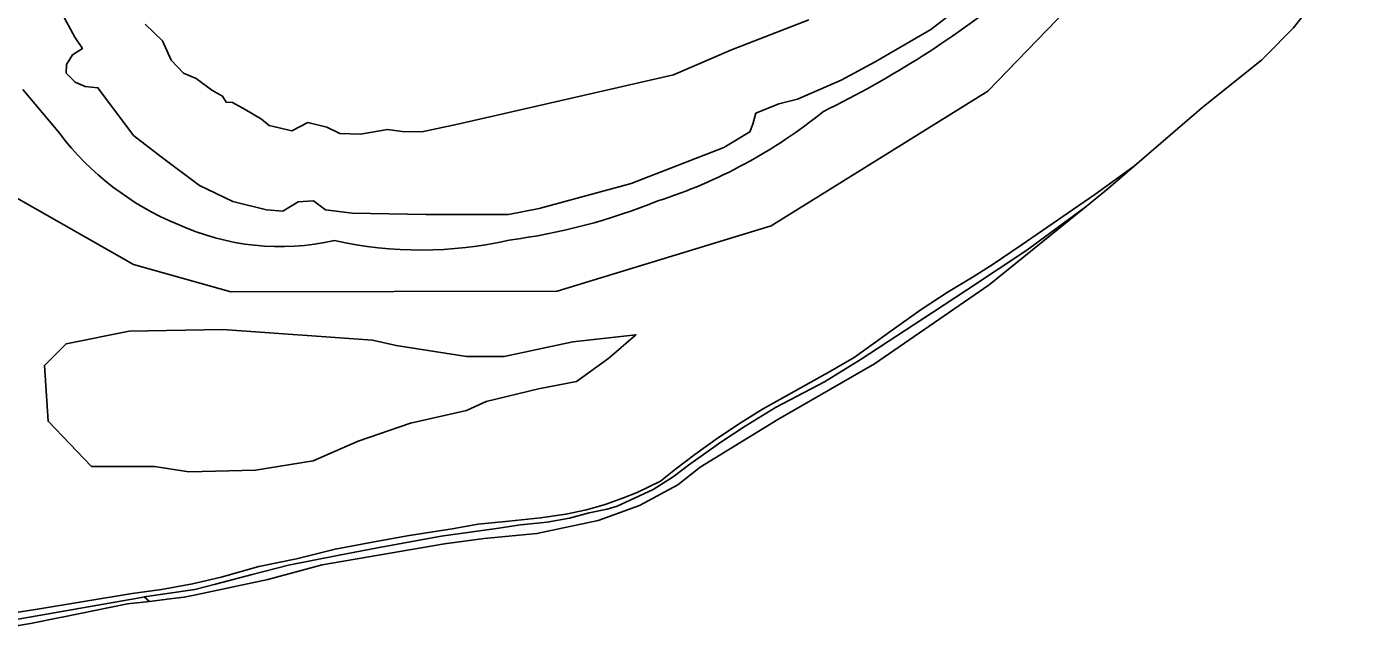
# Model space of a CAD drawing. Extents: x 157648 to 158502, y 379212 to 380938.
# Drawn here: x 158116.9 to 158364.6, y 379247 to 379359 of the extents above; entities that cross this region are included whole.
import ezdxf

# ---------------------------------------------------------------- set-up
doc = ezdxf.new("R2010")
doc.units = 0
for name, color, linetype in [('IMGEO_Grasland_overig', 7, 'Continuous'), ('IMGEO_Meer_plas_ven_vijver', 7, 'Continuous'), ('IMGEO_Oever', 7, 'Continuous'), ('IMGEO_Rivier', 7, 'Continuous'), ('IMGEO_Sloot', 7, 'Continuous')]:
    doc.layers.add(name, color=color, linetype=linetype)

msp = doc.modelspace()

# ---------------------------------------------------------------- linework, layer by layer
at = {"layer": 'IMGEO_Grasland_overig'}
for points in [[(158364.6, 379394.78), (158361.23, 379395.92), (158355.57, 379398.9), (158348.76, 379403.37), (158294.38, 379347.08), (158254.31, 379322.22), (158214.83, 379310.18), (158154.52, 379310.03), (158136.55, 379315.06), (158109.46, 379330.5), (158083.93, 379293.96), (158062.98, 379289.27), (158032.76, 379295.87), (158001.28, 379315.38), (157970.74, 379339.55)], [(158109.46, 379330.5), (158136.55, 379315.06), (158154.52, 379310.03), (158214.83, 379310.18), (158254.31, 379322.22), (158294.38, 379347.08), (158348.76, 379403.37)], [(158104.55, 379249.24), (158118.85, 379251.44), (158136.33, 379254.38), (158141.72, 379255.1), (158147.44, 379256.16), (158152.73, 379257.36), (158159.71, 379259.33), (158166.68, 379260.77), (158173.78, 379262.54), (158180.71, 379263.85), (158187.11, 379265), (158195.43, 379266.31), (158200.2, 379267.16), (158205.9, 379267.7), (158211.76, 379268.31), (158216.43, 379269.02), (158220.21, 379269.79), (158223.69, 379270.79), (158227.09, 379272.03), (158229.56, 379273.03), (158233.89, 379275.12), (158236.67, 379277.28), (158240.23, 379279.99), (158244.63, 379283.16), (158248.81, 379285.94), (158252.75, 379288.41), (158264.89, 379295.15), (158269.69, 379297.94), (158276.67, 379302.98), (158282.02, 379306.78), (158287.05, 379310.03), (158291.63, 379312.82), (158295.35, 379315.15), (158300.54, 379318.64), (158314.11, 379328.01), (158321.45, 379333.3), (158321.45, 379333.3), (158331.62, 379342.02), (158334.21, 379344.24), (158344.88, 379352.78), (158345.66, 379353.56), (158350.83, 379358.75), (158353.87, 379362.74)], [(158122.93, 379339.24), (158116.1, 379347.4)]]:
    msp.add_lwpolyline(points, dxfattribs=at)
msp.add_lwpolyline([(158180.73, 379301.12), (158185.06, 379300.13), (158198.05, 379298.13), (158205.04, 379298.13), (158217.7, 379300.79), (158229.35, 379302.12), (158224.36, 379297.79), (158218.36, 379293.47), (158211.37, 379292.14), (158201.71, 379289.8), (158198.05, 379288.14), (158187.72, 379285.81), (158178.07, 379282.48), (158169.74, 379278.82), (158159.08, 379277.15), (158146.76, 379276.82), (158140.43, 379277.82), (158128.78, 379277.82), (158120.79, 379286.14), (158120.12, 379296.46), (158124.12, 379300.46), (158135.77, 379302.79), (158153.09, 379303.12)], close=True, dxfattribs=at)
for centre, radius, start, end in [((158183.56, 379508.51), 183.71, 295.9684, 309.1243), ((158204.51, 379416.83), 94.54, 287.7914, 308.9944), ((158164.33, 379370.65), 51.96, 217.1878, 247.7678), ((158190.93, 379432.27), 113.69, 277.5993, 291.9331), ((158163.67, 379363.81), 45.42, 245.2695, 282.7546), ((158189.66, 379391.49), 73.73, 257.5014, 282.7827)]:
    msp.add_arc(centre, radius, start, end, dxfattribs=at)
at = {"layer": 'IMGEO_Meer_plas_ven_vijver'}
msp.add_lwpolyline([(158180.73, 379301.12), (158153.09, 379303.12), (158135.77, 379302.79), (158124.12, 379300.46), (158120.12, 379296.46), (158120.79, 379286.14), (158128.78, 379277.82), (158140.43, 379277.82), (158146.76, 379276.82), (158159.08, 379277.15), (158169.74, 379278.82), (158178.07, 379282.48), (158187.72, 379285.81), (158198.05, 379288.14), (158201.71, 379289.8), (158211.37, 379292.14), (158218.36, 379293.47), (158224.36, 379297.79), (158229.35, 379302.12), (158217.7, 379300.79), (158205.04, 379298.13), (158198.05, 379298.13), (158185.06, 379300.13)], close=True, dxfattribs=at)
at = {"layer": 'IMGEO_Oever'}
for points in [[(158293.71, 379366.18), (158283.82, 379358.45), (158273.52, 379352.48), (158267.24, 379349.11), (158259.22, 379345.6), (158255.75, 379344.72), (158251.52, 379343), (158250.96, 379341), (158250.38, 379339.55), (158245.62, 379336.69), (158228.49, 379330.04), (158211.48, 379325.42), (158205.81, 379324.34), (158190.56, 379324.33), (158176.97, 379324.56), (158172.04, 379325.19), (158169.78, 379326.84), (158166.99, 379326.67), (158164.17, 379324.92), (158161.14, 379325.2), (158154.94, 379326.73), (158148.78, 379329.65), (158141.66, 379334.95), (158136.57, 379338.91), (158130, 379347.7), (158127.66, 379347.95), (158125.81, 379348.73), (158124.12, 379350.43), (158124.17, 379352.03), (158125.32, 379353.76), (158127.12, 379354.95), (158125.73, 379357.04), (158123.36, 379361.38)], [(158138.69, 379359.43), (158141.89, 379356.37), (158143.52, 379352.81), (158145.82, 379350.39), (158148.12, 379349.39), (158151.01, 379347.24), (158153.02, 379346.16), (158153.69, 379345.05), (158154.87, 379345.01), (158157.21, 379343.68), (158160.22, 379341.9), (158161.63, 379340.74), (158165.82, 379339.78), (158168.75, 379341.3), (158172.28, 379340.45), (158174.65, 379339.26), (158178.47, 379339.13), (158183.46, 379340.02), (158186.21, 379339.61), (158189.84, 379339.58), (158196.45, 379341.02), (158236.32, 379350.07), (158246.99, 379354.69), (158261.3, 379360.24)], [(158116.1, 379347.4), (158122.93, 379339.24)], [(158312.51, 379325.82), (158316.6, 379329.14), (158321.45, 379333.3), (158321.45, 379333.3), (158314.11, 379328.01), (158300.54, 379318.64), (158295.35, 379315.15), (158291.63, 379312.82), (158287.05, 379310.03), (158282.02, 379306.78), (158276.67, 379302.98), (158269.69, 379297.94), (158264.89, 379295.15), (158252.75, 379288.41), (158248.81, 379285.94), (158244.63, 379283.16), (158240.23, 379279.99), (158236.67, 379277.28), (158233.89, 379275.12), (158229.56, 379273.03), (158227.09, 379272.03), (158223.69, 379270.79), (158220.21, 379269.79), (158216.43, 379269.02), (158211.76, 379268.31), (158205.9, 379267.7), (158200.2, 379267.16), (158195.43, 379266.31), (158187.11, 379265), (158180.71, 379263.85), (158173.78, 379262.54), (158166.68, 379260.77), (158159.71, 379259.33), (158152.73, 379257.36), (158147.44, 379256.16), (158141.72, 379255.1), (158136.33, 379254.38), (158118.85, 379251.44), (158104.55, 379249.24)], [(158101.19, 379247.15), (158138.06, 379253.64), (158138.54, 379253.72), (158147.89, 379255.11), (158151.68, 379256.09), (158158.47, 379257.87), (158165.19, 379259.58), (158174.22, 379261.37), (158181.65, 379262.78), (158193.38, 379264.94), (158199.18, 379265.75), (158203.63, 379266.35), (158208.01, 379267.02), (158212.99, 379267.54), (158217.07, 379268.28), (158220.71, 379269.24), (158224.05, 379269.91), (158225.9, 379270.46), (158228.27, 379271.6), (158232.55, 379273.53), (158236.21, 379275.88), (158239.05, 379278.04), (158245.03, 379282.29), (158249.51, 379285.22), (158255.11, 379288.69), (158264.21, 379293.46), (158270.97, 379297.61), (158284.15, 379306.21), (158290.43, 379310.36), (158301.58, 379317.74), (158312.51, 379325.82)]]:
    msp.add_lwpolyline(points, dxfattribs=at)
for centre, radius, start, end in [((158183.56, 379508.51), 183.71, 295.9684, 309.1243), ((158204.51, 379416.83), 94.54, 287.7914, 308.9944), ((158164.33, 379370.65), 51.96, 217.1878, 247.7678), ((158190.93, 379432.27), 113.69, 277.5993, 291.9331), ((158163.67, 379363.81), 45.42, 245.2695, 282.7546), ((158189.66, 379391.49), 73.73, 257.5014, 282.7827)]:
    msp.add_arc(centre, radius, start, end, dxfattribs=at)
at = {"layer": 'IMGEO_Rivier'}
for points in [[(158123.36, 379361.38), (158125.73, 379357.04), (158127.12, 379354.95), (158125.32, 379353.76), (158124.17, 379352.03), (158124.12, 379350.43), (158125.81, 379348.73), (158127.66, 379347.95), (158130, 379347.7), (158136.57, 379338.91), (158141.66, 379334.95), (158148.78, 379329.65), (158154.94, 379326.73), (158161.14, 379325.2), (158164.17, 379324.92), (158166.99, 379326.67), (158169.78, 379326.84), (158172.04, 379325.19), (158176.97, 379324.56), (158190.56, 379324.33), (158205.81, 379324.34), (158211.48, 379325.42), (158228.49, 379330.04), (158245.62, 379336.69), (158250.38, 379339.55), (158250.96, 379341), (158251.52, 379343), (158255.75, 379344.72), (158259.22, 379345.6), (158267.24, 379349.11), (158273.52, 379352.48), (158283.82, 379358.45), (158293.71, 379366.18)], [(158261.3, 379360.24), (158246.99, 379354.69), (158236.32, 379350.07), (158196.45, 379341.02), (158189.84, 379339.58), (158186.21, 379339.61), (158183.46, 379340.02), (158178.47, 379339.13), (158174.65, 379339.26), (158172.28, 379340.45), (158168.75, 379341.3), (158165.82, 379339.78), (158161.63, 379340.74), (158160.22, 379341.9), (158157.21, 379343.68), (158154.87, 379345.01), (158153.69, 379345.05), (158153.02, 379346.16), (158151.01, 379347.24), (158148.12, 379349.39), (158145.82, 379350.39), (158143.52, 379352.81), (158141.89, 379356.37), (158138.69, 379359.43)]]:
    msp.add_lwpolyline(points, dxfattribs=at)
at = {"layer": 'IMGEO_Sloot'}
for points in [[(158139.51, 379252.91), (158143.28, 379253.35), (158145.95, 379253.66), (158148.1, 379254.12), (158161.39, 379256.96), (158171.4, 379259.68), (158194, 379263.5), (158201.33, 379264.51), (158211.06, 379265.42), (158222.37, 379267.84), (158230.02, 379270.59), (158237.08, 379274.42), (158241.2, 379277.71), (158255.57, 379286.48), (158273.42, 379296.73), (158294.63, 379311.32), (158312.51, 379325.82), (158301.58, 379317.74), (158290.43, 379310.36), (158284.15, 379306.21), (158270.97, 379297.61), (158264.21, 379293.46), (158255.11, 379288.69), (158249.51, 379285.22), (158245.03, 379282.29), (158239.05, 379278.04), (158236.21, 379275.88), (158232.55, 379273.53), (158228.27, 379271.6), (158225.9, 379270.46), (158224.05, 379269.91), (158220.71, 379269.24), (158217.07, 379268.28), (158212.99, 379267.54), (158208.01, 379267.02), (158203.63, 379266.35), (158199.18, 379265.75), (158193.38, 379264.94), (158181.65, 379262.78), (158174.22, 379261.37), (158165.19, 379259.58), (158158.47, 379257.87), (158151.68, 379256.09), (158147.89, 379255.11), (158138.54, 379253.72), (158139.51, 379252.91)], [(158101.19, 379247.15), (158138.06, 379253.64), (158138.54, 379253.72), (158139.51, 379252.91), (158135.46, 379252.43), (158123.4, 379250), (158123.05, 379249.93), (158117.54, 379248.82), (158106.62, 379247.04)]]:
    msp.add_lwpolyline(points, dxfattribs=at)

doc.saveas('drawing.dxf')
